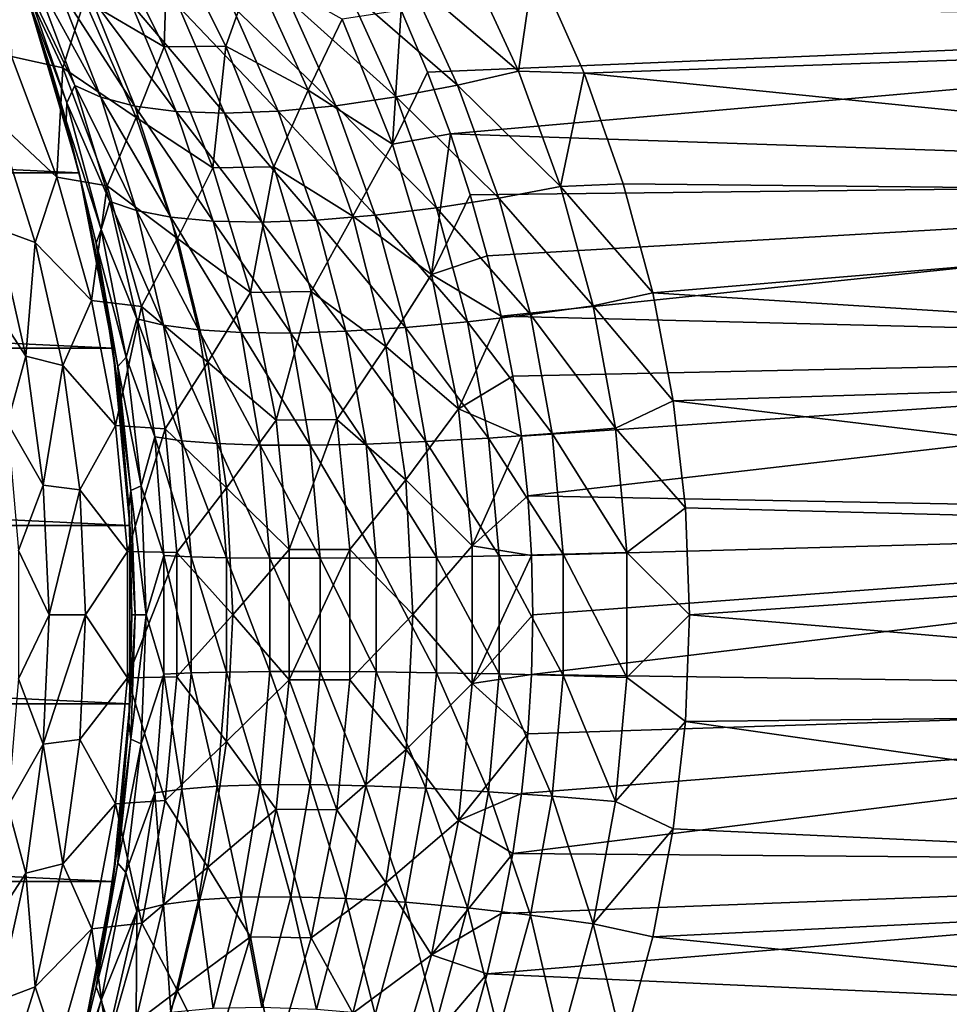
# Model space of a CAD drawing. Header units: metres. Extents: x -44 to 117, y -432 to 89.
# Tile 1003 of 1056: x 27 to 42, y -6 to 9. Entities that reach past the tile are written whole.
import ezdxf

# ---------------------------------------------------------------- set-up
doc = ezdxf.new("R2010")
doc.units = ezdxf.units.M
doc.layers.add('solid_125568', color=7, linetype='CONTINUOUS')

msp = doc.modelspace()

# ---------------------------------------------------------------- linework, layer by layer
at = {"layer": 'solid_125568'}
for points in [[(54.700001, 11.477787, 26.460611), (54.700001, 9.005756, 25.487808), (35.111481, 10.074925, 25.875378)], [(28.170504, 9.477613, 79.822815), (29.400511, 8.758394, 79.51442), (28.500256, 10.55584, 78.885727)], [(28.500256, 10.55584, 78.885727), (29.400511, 8.758394, 79.51442), (29.4571, 10.550909, 78.459732)], [(29.400511, 8.758394, 79.51442), (30.348646, 8.764848, 79.098572), (29.4571, 10.550909, 78.459732)], [(29.4571, 10.550909, 78.459732), (30.348646, 8.764848, 79.098572), (30.768736, 9.951877, 78.394485)], [(27.004677, 10.19836, 80.241402), (27.834505, 8.431885, 80.799477), (28.170504, 9.477613, 79.822815)], [(27.042906, 8.60583, 81.503487), (27.834505, 8.431885, 80.799477), (27.004677, 10.19836, 80.241402)], [(33.155449, 9.842033, 25.545923), (34.078403, 10.08917, 25.823294), (34.862049, 8.381735, 25.22823)], [(34.862049, 8.381735, 25.22823), (34.078403, 10.08917, 25.823294), (35.111481, 10.074925, 25.875378)], [(34.862049, 8.381735, 25.22823), (35.111481, 10.074925, 25.875378), (35.876606, 8.349689, 25.273932)], [(54.700001, 9.005756, 25.487808), (35.876606, 8.349689, 25.273932), (35.111481, 10.074925, 25.875378)], [(27.356623, 9.923382, 19.703367), (28.01894, 8.161693, 19.246019), (27.23114, 9.815764, 18.639996)], [(28.420385, 7.977899, 20.204596), (28.01894, 8.161693, 19.246019), (27.356623, 9.923382, 19.703367)], [(28.420385, 7.977899, 20.204596), (27.356623, 9.923382, 19.703367), (27.75095, 9.696642, 20.655678)], [(30.348646, 8.764848, 79.098572), (31.619743, 8.088544, 79.0215), (30.768736, 9.951877, 78.394485)], [(30.768736, 9.951877, 78.394485), (31.619743, 8.088544, 79.0215), (32.141716, 9.181889, 78.504066)], [(27.896458, 7.89273, 18.168257), (27.304802, 9.468782, 17.523863), (27.23114, 9.815764, 18.639996)], [(28.01894, 8.161693, 19.246019), (27.896458, 7.89273, 18.168257), (27.23114, 9.815764, 18.639996)], [(32.226402, 9.638662, 25.152826), (33.155449, 9.842033, 25.545923), (33.922432, 8.16488, 24.983377)], [(33.922432, 8.16488, 24.983377), (33.155449, 9.842033, 25.545923), (34.862049, 8.381735, 25.22823)], [(27.75095, 9.696642, 20.655678), (28.26626, 9.524883, 21.587677), (28.944998, 7.841321, 21.137222)], [(28.420385, 7.977899, 20.204596), (27.75095, 9.696642, 20.655678), (28.944998, 7.841321, 21.137222)], [(31.312799, 9.488071, 24.642323), (32.226402, 9.638662, 25.152826), (32.976616, 7.984355, 24.62026)], [(32.976616, 7.984355, 24.62026), (32.226402, 9.638662, 25.152826), (33.922432, 8.16488, 24.983377)], [(28.085325, 6.813555), (-28.085373, 6.813357), (-27.310703, 9.451745)], [(28.085325, 6.813555), (-27.310703, 9.451745), (27.310606, 9.452026)], [(27.304802, 9.468782, 17.523863), (27.648291, 8.413207, 17.065998), (27.310606, 9.452026)], [(27.884645, 7.617658, 17.107872), (27.648291, 8.413207, 17.065998), (27.304802, 9.468782, 17.523863)], [(27.884645, 7.617658, 17.107872), (27.304802, 9.468782, 17.523863), (27.896458, 7.89273, 18.168257)], [(27.648291, 8.413207, 17.065998), (28.085325, 6.813555), (27.310606, 9.452026)], [(27.834505, 8.431885, 80.799477), (28.965055, 7.667103, 80.36171), (28.170504, 9.477613, 79.822815)], [(28.170504, 9.477613, 79.822815), (28.965055, 7.667103, 80.36171), (29.400511, 8.758394, 79.51442)], [(28.26626, 9.524883, 21.587677), (28.89509, 9.415555, 22.473421), (29.585178, 7.75806, 22.017654)], [(28.944998, 7.841321, 21.137222), (28.26626, 9.524883, 21.587677), (29.585178, 7.75806, 22.017654)], [(28.89509, 9.415555, 22.473421), (29.624851, 9.372834, 23.290186), (30.328112, 7.73144, 22.823151)], [(29.585178, 7.75806, 22.017654), (28.89509, 9.415555, 22.473421), (30.328112, 7.73144, 22.823151)], [(30.437872, 9.397744, 24.018221), (31.312799, 9.488071, 24.642323), (32.046528, 7.847925, 24.13624)], [(32.046528, 7.847925, 24.13624), (31.312799, 9.488071, 24.642323), (32.976616, 7.984355, 24.62026)], [(29.624851, 9.372834, 23.290186), (30.437872, 9.397744, 24.018221), (31.155806, 7.762096, 23.534235)], [(30.328112, 7.73144, 22.823151), (29.624851, 9.372834, 23.290186), (31.155806, 7.762096, 23.534235)], [(31.155806, 7.762096, 23.534235), (30.437872, 9.397744, 24.018221), (32.046528, 7.847925, 24.13624)], [(33.05389, 9.322193, 78.402588), (32.141716, 9.181889, 78.504066), (32.918209, 7.253841, 79.094772)], [(33.458298, 8.365602, 78.721092), (33.05389, 9.322193, 78.402588), (32.918209, 7.253841, 79.094772)], [(54.700001, 9.256637, 78.425644), (33.05389, 9.322193, 78.402588), (33.458298, 8.365602, 78.721092)], [(31.619743, 8.088544, 79.0215), (32.918209, 7.253841, 79.094772), (32.141716, 9.181889, 78.504066)], [(54.700001, 9.256637, 78.425644), (33.458298, 8.365602, 78.721092), (33.812626, 7.415967, 79.000061)], [(54.700001, 6.710612, 79.18396), (54.700001, 9.256637, 78.425644), (33.812626, 7.415967, 79.000061)], [(54.700001, 9.005756, 25.487808), (54.700001, 6.45266, 24.753658), (35.876606, 8.349689, 25.273932)], [(28.965055, 7.667103, 80.36171), (30.149307, 6.89231, 80.031532), (29.400511, 8.758394, 79.51442)], [(29.400511, 8.758394, 79.51442), (30.149307, 6.89231, 80.031532), (30.348646, 8.764848, 79.098572)], [(30.149307, 6.89231, 80.031532), (31.090919, 6.904953, 79.626297), (30.348646, 8.764848, 79.098572)], [(30.348646, 8.764848, 79.098572), (31.090919, 6.904953, 79.626297), (31.619743, 8.088544, 79.0215)], [(26.817558, 7.609842, 82.59153), (27.741058, 6.745239, 81.961342), (27.042906, 8.60583, 81.503487)], [(27.042906, 8.60583, 81.503487), (27.741058, 6.745239, 81.961342), (27.834505, 8.431885, 80.799477)], [(27.648291, 8.413207, 17.065998), (28.113121, 6.697944, 16.446859), (28.085325, 6.813555)], [(27.884645, 7.617658, 17.107872), (28.113121, 6.697944, 16.446859), (27.648291, 8.413207, 17.065998)], [(27.741058, 6.745239, 81.961342), (28.521032, 6.61441, 81.253304), (27.834505, 8.431885, 80.799477)], [(27.834505, 8.431885, 80.799477), (28.521032, 6.61441, 81.253304), (28.965055, 7.667103, 80.36171)], [(33.812626, 7.415967, 79.000061), (33.458298, 8.365602, 78.721092), (32.918209, 7.253841, 79.094772)], [(33.922432, 8.16488, 24.983377), (34.862049, 8.381735, 25.22823), (35.512806, 6.603376, 24.735531)], [(35.512806, 6.603376, 24.735531), (34.862049, 8.381735, 25.22823), (35.876606, 8.349689, 25.273932)], [(35.512806, 6.603376, 24.735531), (35.876606, 8.349689, 25.273932), (36.47963, 6.64678, 24.800362)], [(54.700001, 6.45266, 24.753658), (36.47963, 6.64678, 24.800362), (35.876606, 8.349689, 25.273932)], [(28.01894, 8.161693, 19.246019), (28.560865, 6.372986, 18.880547), (27.896458, 7.89273, 18.168257)], [(28.968697, 6.231358, 19.843575), (28.560865, 6.372986, 18.880547), (28.01894, 8.161693, 19.246019)], [(28.968697, 6.231358, 19.843575), (28.01894, 8.161693, 19.246019), (28.420385, 7.977899, 20.204596)], [(31.090919, 6.904953, 79.626297), (32.308342, 6.145927, 79.526413), (31.619743, 8.088544, 79.0215)], [(31.619743, 8.088544, 79.0215), (32.308342, 6.145927, 79.526413), (32.918209, 7.253841, 79.094772)], [(32.976616, 7.984355, 24.62026), (33.922432, 8.16488, 24.983377), (34.558247, 6.424533, 24.519453)], [(34.558247, 6.424533, 24.519453), (33.922432, 8.16488, 24.983377), (35.512806, 6.603376, 24.735531)], [(28.420385, 7.977899, 20.204596), (28.944998, 7.841321, 21.137222), (29.50165, 6.127992, 20.775745)], [(28.968697, 6.231358, 19.843575), (28.420385, 7.977899, 20.204596), (29.50165, 6.127992, 20.775745)], [(32.046528, 7.847925, 24.13624), (32.976616, 7.984355, 24.62026), (33.597389, 6.274293, 24.183014)], [(33.597389, 6.274293, 24.183014), (32.976616, 7.984355, 24.62026), (34.558247, 6.424533, 24.519453)], [(27.884645, 7.617658, 17.107872), (27.896458, 7.89273, 18.168257), (28.425318, 5.941357, 17.802202)], [(28.560865, 6.372986, 18.880547), (28.425318, 5.941357, 17.802202), (27.896458, 7.89273, 18.168257)], [(28.944998, 7.841321, 21.137222), (29.585178, 7.75806, 22.017654), (30.152012, 6.06764, 21.650566)], [(29.50165, 6.127992, 20.775745), (28.944998, 7.841321, 21.137222), (30.152012, 6.06764, 21.650566)], [(29.585178, 7.75806, 22.017654), (30.328112, 7.73144, 22.823151), (30.906761, 6.052814, 22.445309)], [(30.152012, 6.06764, 21.650566), (29.585178, 7.75806, 22.017654), (30.906761, 6.052814, 22.445309)], [(30.328112, 7.73144, 22.823151), (31.155806, 7.762096, 23.534235), (31.74762, 6.083869, 23.140759)], [(31.155806, 7.762096, 23.534235), (32.046528, 7.847925, 24.13624), (32.652508, 6.158962, 23.72274)], [(31.74762, 6.083869, 23.140759), (31.155806, 7.762096, 23.534235), (32.652508, 6.158962, 23.72274)], [(32.652508, 6.158962, 23.72274), (32.046528, 7.847925, 24.13624), (33.597389, 6.274293, 24.183014)], [(26.817558, 7.609842, 82.59153), (27.405867, 5.739984, 82.972733), (27.741058, 6.745239, 81.961342)], [(26.819118, 5.957476, 83.812828), (27.405867, 5.739984, 82.972733), (26.817558, 7.609842, 82.59153)], [(28.347071, 5.731969, 16.776781), (28.113121, 6.697944, 16.446859), (27.884645, 7.617658, 17.107872)], [(28.347071, 5.731969, 16.776781), (27.884645, 7.617658, 17.107872), (28.425318, 5.941357, 17.802202)], [(28.521032, 6.61441, 81.253304), (29.60413, 5.802085, 80.789276), (28.965055, 7.667103, 80.36171)], [(28.965055, 7.667103, 80.36171), (29.60413, 5.802085, 80.789276), (30.149307, 6.89231, 80.031532)], [(30.906761, 6.052814, 22.445309), (30.328112, 7.73144, 22.823151), (31.74762, 6.083869, 23.140759)], [(33.812626, 7.415967, 79.000061), (32.918209, 7.253841, 79.094772), (33.522709, 5.245899, 79.553596)], [(34.119343, 6.473028, 79.241508), (33.812626, 7.415967, 79.000061), (33.522709, 5.245899, 79.553596)], [(54.700001, 6.710612, 79.18396), (33.812626, 7.415967, 79.000061), (34.119343, 6.473028, 79.241508)], [(32.308342, 6.145927, 79.526413), (33.522709, 5.245899, 79.553596), (32.918209, 7.253841, 79.094772)], [(29.60413, 5.802085, 80.789276), (30.729691, 4.968372, 80.428391), (30.149307, 6.89231, 80.031532)], [(30.149307, 6.89231, 80.031532), (30.729691, 4.968372, 80.428391), (31.090919, 6.904953, 79.626297)], [(30.729691, 4.968372, 80.428391), (31.666765, 4.982074, 80.032898), (31.090919, 6.904953, 79.626297)], [(31.090919, 6.904953, 79.626297), (31.666765, 4.982074, 80.032898), (32.308342, 6.145927, 79.526413)], [(28.605772, 4.113374), (-28.605824, 4.113013), (-28.085373, 6.813357)], [(28.605772, 4.113374), (-28.085373, 6.813357), (28.085325, 6.813555)], [(27.405867, 5.739984, 82.972733), (28.279114, 4.846192, 82.307625), (27.741058, 6.745239, 81.961342)], [(27.741058, 6.745239, 81.961342), (28.279114, 4.846192, 82.307625), (28.521032, 6.61441, 81.253304)], [(28.463617, 5.003253, 15.980376), (28.605772, 4.113374), (28.085325, 6.813555)], [(28.113121, 6.697944, 16.446859), (28.463617, 5.003253, 15.980376), (28.085325, 6.813555)], [(28.347071, 5.731969, 16.776781), (28.463617, 5.003253, 15.980376), (28.113121, 6.697944, 16.446859)], [(54.700001, 6.710612, 79.18396), (34.119343, 6.473028, 79.241508), (34.380802, 5.536059, 79.447258)], [(54.700001, 6.710612, 79.18396), (34.380802, 5.536059, 79.447258), (34.598896, 4.60414, 79.618866)], [(54.700001, 4.104182, 79.697578), (54.700001, 6.710612, 79.18396), (34.598896, 4.60414, 79.618866)], [(28.279114, 4.846192, 82.307625), (29.050541, 4.755622, 81.597931), (28.521032, 6.61441, 81.253304)], [(28.521032, 6.61441, 81.253304), (29.050541, 4.755622, 81.597931), (29.60413, 5.802085, 80.789276)], [(34.558247, 6.424533, 24.519453), (35.512806, 6.603376, 24.735531), (36.016426, 4.763901, 24.355158)], [(35.512806, 6.603376, 24.735531), (36.47963, 6.64678, 24.800362), (36.934231, 4.964685, 24.443659)], [(36.016426, 4.763901, 24.355158), (35.512806, 6.603376, 24.735531), (36.934231, 4.964685, 24.443659)], [(54.700001, 6.45266, 24.753658), (36.934231, 4.964685, 24.443659), (36.47963, 6.64678, 24.800362)], [(34.380802, 5.536059, 79.447258), (34.119343, 6.473028, 79.241508), (33.522709, 5.245899, 79.553596)], [(33.597389, 6.274293, 24.183014), (34.558247, 6.424533, 24.519453), (35.04953, 4.630216, 24.162558)], [(35.04953, 4.630216, 24.162558), (34.558247, 6.424533, 24.519453), (36.016426, 4.763901, 24.355158)], [(54.700001, 6.45266, 24.753658), (54.700001, 3.841478, 24.264769), (36.934231, 4.964685, 24.443659)], [(28.560865, 6.372986, 18.880547), (28.974642, 4.56445, 18.607384), (28.425318, 5.941357, 17.802202)], [(29.387743, 4.464122, 19.573349), (28.974642, 4.56445, 18.607384), (28.560865, 6.372986, 18.880547)], [(29.387743, 4.464122, 19.573349), (28.560865, 6.372986, 18.880547), (28.968697, 6.231358, 19.843575)], [(28.968697, 6.231358, 19.843575), (29.50165, 6.127992, 20.775745), (29.927586, 4.392018, 20.504499)], [(29.387743, 4.464122, 19.573349), (28.968697, 6.231358, 19.843575), (29.927586, 4.392018, 20.504499)], [(32.652508, 6.158962, 23.72274), (33.597389, 6.274293, 24.183014), (34.076256, 4.517155, 23.847977)], [(34.076256, 4.517155, 23.847977), (33.597389, 6.274293, 24.183014), (35.04953, 4.630216, 24.162558)], [(29.50165, 6.127992, 20.775745), (30.152012, 6.06764, 21.650566), (30.586351, 4.351533, 21.374161)], [(29.927586, 4.392018, 20.504499), (29.50165, 6.127992, 20.775745), (30.586351, 4.351533, 21.374161)], [(30.906761, 6.052814, 22.445309), (31.74762, 6.083869, 23.140759), (32.202579, 4.370846, 22.841928)], [(31.666765, 4.982074, 80.032898), (32.816368, 4.137813, 79.897438), (32.308342, 6.145927, 79.526413)], [(31.74762, 6.083869, 23.140759), (32.652508, 6.158962, 23.72274), (33.11916, 4.429378, 23.407272)], [(32.202579, 4.370846, 22.841928), (31.74762, 6.083869, 23.140759), (33.11916, 4.429378, 23.407272)], [(32.308342, 6.145927, 79.526413), (32.816368, 4.137813, 79.897438), (33.522709, 5.245899, 79.553596)], [(33.11916, 4.429378, 23.407272), (32.652508, 6.158962, 23.72274), (34.076256, 4.517155, 23.847977)], [(26.651716, 4.921836, 84.891754), (27.261787, 3.986661, 84.096672), (26.819118, 5.957476, 83.812828)], [(26.819118, 5.957476, 83.812828), (27.261787, 3.986661, 84.096672), (27.405867, 5.739984, 82.972733)], [(28.347071, 5.731969, 16.776781), (28.425318, 5.941357, 17.802202), (28.809441, 3.970209, 17.541889)], [(28.974642, 4.56445, 18.607384), (28.809441, 3.970209, 17.541889), (28.425318, 5.941357, 17.802202)], [(30.152012, 6.06764, 21.650566), (30.906761, 6.052814, 22.445309), (31.350855, 4.34442, 22.159634)], [(30.586351, 4.351533, 21.374161), (30.152012, 6.06764, 21.650566), (31.350855, 4.34442, 22.159634)], [(31.350855, 4.34442, 22.159634), (30.906761, 6.052814, 22.445309), (32.202579, 4.370846, 22.841928)], [(29.050541, 4.755622, 81.597931), (30.073153, 3.893861, 81.099426), (29.60413, 5.802085, 80.789276)], [(29.60413, 5.802085, 80.789276), (30.073153, 3.893861, 81.099426), (30.729691, 4.968372, 80.428391)], [(27.261787, 3.986661, 84.096672), (27.835379, 3.842345, 83.245789), (27.405867, 5.739984, 82.972733)], [(27.405867, 5.739984, 82.972733), (27.835379, 3.842345, 83.245789), (28.279114, 4.846192, 82.307625)], [(28.682173, 3.829454, 16.541182), (28.463617, 5.003253, 15.980376), (28.347071, 5.731969, 16.776781)], [(28.682173, 3.829454, 16.541182), (28.347071, 5.731969, 16.776781), (28.809441, 3.970209, 17.541889)], [(34.598896, 4.60414, 79.618866), (34.380802, 5.536059, 79.447258), (33.522709, 5.245899, 79.553596)], [(32.816368, 4.137813, 79.897438), (33.937469, 3.175346, 79.867859), (33.522709, 5.245899, 79.553596)], [(34.598896, 4.60414, 79.618866), (33.522709, 5.245899, 79.553596), (33.937469, 3.175346, 79.867859)], [(26.651716, 4.921836, 84.891754), (26.983694, 2.96107, 85.106255), (27.261787, 3.986661, 84.096672)], [(28.463617, 5.003253, 15.980376), (28.708014, 3.325645, 15.655291), (28.605772, 4.113374)], [(28.682173, 3.829454, 16.541182), (28.708014, 3.325645, 15.655291), (28.463617, 5.003253, 15.980376)], [(30.073153, 3.893861, 81.099426), (31.12649, 3.000362, 80.697578), (30.729691, 4.968372, 80.428391)], [(30.729691, 4.968372, 80.428391), (31.12649, 3.000362, 80.697578), (31.666765, 4.982074, 80.032898)], [(31.12649, 3.000362, 80.697578), (32.060749, 3.010705, 80.309586), (31.666765, 4.982074, 80.032898)], [(31.666765, 4.982074, 80.032898), (32.060749, 3.010705, 80.309586), (32.816368, 4.137813, 79.897438)], [(36.016426, 4.763901, 24.355158), (36.934231, 4.964685, 24.443659), (37.251072, 3.299979, 24.195143)], [(54.700001, 3.841478, 24.264769), (37.251072, 3.299979, 24.195143), (36.934231, 4.964685, 24.443659)], [(27.835379, 3.842345, 83.245789), (28.645254, 2.919493, 82.539688), (28.279114, 4.846192, 82.307625)], [(28.279114, 4.846192, 82.307625), (28.645254, 2.919493, 82.539688), (29.050541, 4.755622, 81.597931)], [(28.645254, 2.919493, 82.539688), (29.4111, 2.866504, 81.829697), (29.050541, 4.755622, 81.597931)], [(29.050541, 4.755622, 81.597931), (29.4111, 2.866504, 81.829697), (30.073153, 3.893861, 81.099426)], [(35.04953, 4.630216, 24.162558), (36.016426, 4.763901, 24.355158), (36.360241, 2.877648, 24.095955)], [(36.360241, 2.877648, 24.095955), (36.016426, 4.763901, 24.355158), (37.251072, 3.299979, 24.195143)], [(28.974642, 4.56445, 18.607384), (29.254103, 2.742911, 18.426022), (28.809441, 3.970209, 17.541889)], [(29.67098, 2.6831, 19.393724), (29.254103, 2.742911, 18.426022), (28.974642, 4.56445, 18.607384)], [(29.67098, 2.6831, 19.393724), (28.974642, 4.56445, 18.607384), (29.387743, 4.464122, 19.573349)], [(34.775124, 3.676896, 79.75753), (34.598896, 4.60414, 79.618866), (33.937469, 3.175346, 79.867859)], [(34.076256, 4.517155, 23.847977), (35.04953, 4.630216, 24.162558), (35.38451, 2.794896, 23.920023)], [(54.700001, 4.104182, 79.697578), (34.598896, 4.60414, 79.618866), (34.775124, 3.676896, 79.75753)], [(35.38451, 2.794896, 23.920023), (35.04953, 4.630216, 24.162558), (36.360241, 2.877648, 24.095955)], [(29.387743, 4.464122, 19.573349), (29.927586, 4.392018, 20.504499), (30.215757, 2.640604, 20.323824)], [(29.67098, 2.6831, 19.393724), (29.387743, 4.464122, 19.573349), (30.215757, 2.640604, 20.323824)], [(32.202579, 4.370846, 22.841928), (33.11916, 4.429378, 23.407272), (33.436501, 2.669613, 23.1943)], [(33.11916, 4.429378, 23.407272), (34.076256, 4.517155, 23.847977), (34.40234, 2.724597, 23.621012)], [(33.436501, 2.669613, 23.1943), (33.11916, 4.429378, 23.407272), (34.40234, 2.724597, 23.621012)], [(34.40234, 2.724597, 23.621012), (34.076256, 4.517155, 23.847977), (35.38451, 2.794896, 23.920023)], [(29.927586, 4.392018, 20.504499), (30.586351, 4.351533, 21.374161), (30.880543, 2.61746, 21.189529)], [(30.215757, 2.640604, 20.323824), (29.927586, 4.392018, 20.504499), (30.880543, 2.61746, 21.189529)], [(30.586351, 4.351533, 21.374161), (31.350855, 4.34442, 22.159634), (31.652033, 2.6147, 21.96817)], [(30.880543, 2.61746, 21.189529), (30.586351, 4.351533, 21.374161), (31.652033, 2.6147, 21.96817)], [(31.350855, 4.34442, 22.159634), (32.202579, 4.370846, 22.841928), (32.511543, 2.632388, 22.640919)], [(31.652033, 2.6147, 21.96817), (31.350855, 4.34442, 22.159634), (32.511543, 2.632388, 22.640919)], [(32.511543, 2.632388, 22.640919), (32.202579, 4.370846, 22.841928), (33.436501, 2.669613, 23.1943)], [(28.867279, 1.374859), (-28.86729, 1.374598), (-28.605824, 4.113013)], [(28.867279, 1.374859), (-28.605824, 4.113013), (28.605772, 4.113374)], [(28.852299, 1.659761, 15.463412), (28.867279, 1.374859), (28.605772, 4.113374)], [(28.708014, 3.325645, 15.655291), (28.852299, 1.659761, 15.463412), (28.605772, 4.113374)], [(32.060749, 3.010705, 80.309586), (33.128296, 2.082551, 80.124588), (32.816368, 4.137813, 79.897438)], [(32.816368, 4.137813, 79.897438), (33.128296, 2.082551, 80.124588), (33.937469, 3.175346, 79.867859)], [(54.700001, 4.104182, 79.697578), (34.775124, 3.676896, 79.75753), (34.910824, 2.75377, 79.864258)], [(54.700001, 4.104182, 79.697578), (34.910824, 2.75377, 79.864258), (35.006973, 1.833719, 79.939888)], [(54.700001, 1.460807, 79.961868), (54.700001, 4.104182, 79.697578), (35.006973, 1.833719, 79.939888)], [(26.983694, 2.96107, 85.106255), (27.53137, 1.998502, 84.266769), (27.261787, 3.986661, 84.096672)], [(27.261787, 3.986661, 84.096672), (27.53137, 1.998502, 84.266769), (27.835379, 3.842345, 83.245789)], [(28.682173, 3.829454, 16.541182), (28.809441, 3.970209, 17.541889), (29.042419, 1.987228, 17.38644)], [(29.254103, 2.742911, 18.426022), (29.042419, 1.987228, 17.38644), (28.809441, 3.970209, 17.541889)], [(27.53137, 1.998502, 84.266769), (28.097025, 1.926598, 83.409775), (27.835379, 3.842345, 83.245789)], [(27.835379, 3.842345, 83.245789), (28.097025, 1.926598, 83.409775), (28.645254, 2.919493, 82.539688)], [(28.885082, 1.916789, 16.400389), (28.708014, 3.325645, 15.655291), (28.682173, 3.829454, 16.541182)], [(28.885082, 1.916789, 16.400389), (28.682173, 3.829454, 16.541182), (29.042419, 1.987228, 17.38644)], [(29.4111, 2.866504, 81.829697), (30.359987, 1.955635, 81.287476), (30.073153, 3.893861, 81.099426)], [(30.073153, 3.893861, 81.099426), (30.359987, 1.955635, 81.287476), (31.12649, 3.000362, 80.697578)], [(54.700001, 3.841478, 24.264769), (54.700001, 1.195717, 24.025543), (37.251072, 3.299979, 24.195143)], [(34.910824, 2.75377, 79.864258), (34.775124, 3.676896, 79.75753), (33.937469, 3.175346, 79.867859)], [(28.885082, 1.916789, 16.400389), (28.852299, 1.659761, 15.463412), (28.708014, 3.325645, 15.655291)], [(36.360241, 2.877648, 24.095955), (37.251072, 3.299979, 24.195143), (37.438171, 1.646877, 24.048473)], [(54.700001, 1.195717, 24.025543), (37.438171, 1.646877, 24.048473), (37.251072, 3.299979, 24.195143)], [(33.128296, 2.082551, 80.124588), (34.148857, 1.064661, 80.027847), (33.937469, 3.175346, 79.867859)], [(34.910824, 2.75377, 79.864258), (33.937469, 3.175346, 79.867859), (34.148857, 1.064661, 80.027847)], [(26.983694, 2.96107, 85.106255), (27.151472, 0.989584, 85.213272), (27.53137, 1.998502, 84.266769)], [(28.097025, 1.926598, 83.409775), (28.830801, 0.976238, 82.656075), (28.645254, 2.919493, 82.539688)], [(28.645254, 2.919493, 82.539688), (28.830801, 0.976238, 82.656075), (29.4111, 2.866504, 81.829697)], [(30.359987, 1.955635, 81.287476), (31.328224, 1.00469, 80.83371), (31.12649, 3.000362, 80.697578)], [(31.12649, 3.000362, 80.697578), (31.328224, 1.00469, 80.83371), (32.060749, 3.010705, 80.309586)], [(31.328224, 1.00469, 80.83371), (32.261169, 1.008659, 80.449837), (32.060749, 3.010705, 80.309586)], [(32.060749, 3.010705, 80.309586), (32.261169, 1.008659, 80.449837), (33.128296, 2.082551, 80.124588)], [(28.830801, 0.976238, 82.656075), (29.59392, 0.958897, 81.94622), (29.4111, 2.866504, 81.829697)], [(29.254103, 2.742911, 18.426022), (29.394892, 0.914255, 18.335707), (29.042419, 1.987228, 17.38644)], [(29.813745, 0.894403, 19.304201), (29.394892, 0.914255, 18.335707), (29.254103, 2.742911, 18.426022)], [(29.813745, 0.894403, 19.304201), (29.254103, 2.742911, 18.426022), (29.67098, 2.6831, 19.393724)], [(29.4111, 2.866504, 81.829697), (29.59392, 0.958897, 81.94622), (30.359987, 1.955635, 81.287476)], [(35.006973, 1.833719, 79.939888), (34.910824, 2.75377, 79.864258), (34.148857, 1.064661, 80.027847)], [(34.40234, 2.724597, 23.621012), (35.38451, 2.794896, 23.920023), (35.554359, 0.933756, 23.797316)], [(35.38451, 2.794896, 23.920023), (36.360241, 2.877648, 24.095955), (36.534714, 0.96176, 23.964573)], [(35.554359, 0.933756, 23.797316), (35.38451, 2.794896, 23.920023), (36.534714, 0.96176, 23.964573)], [(36.534714, 0.96176, 23.964573), (36.360241, 2.877648, 24.095955), (37.438171, 1.646877, 24.048473)], [(29.67098, 2.6831, 19.393724), (30.215757, 2.640604, 20.323824), (30.361105, 0.880384, 20.233646)], [(29.813745, 0.894403, 19.304201), (29.67098, 2.6831, 19.393724), (30.361105, 0.880384, 20.233646)], [(30.215757, 2.640604, 20.323824), (30.880543, 2.61746, 21.189529), (31.029043, 0.872876, 21.0972)], [(30.361105, 0.880384, 20.233646), (30.215757, 2.640604, 20.323824), (31.029043, 0.872876, 21.0972)], [(30.880543, 2.61746, 21.189529), (31.652033, 2.6147, 21.96817), (31.80419, 0.87222, 21.872204)], [(31.029043, 0.872876, 21.0972), (30.880543, 2.61746, 21.189529), (31.80419, 0.87222, 21.872204)], [(31.652033, 2.6147, 21.96817), (32.511543, 2.632388, 22.640919), (32.667774, 0.878431, 22.539921)], [(31.80419, 0.87222, 21.872204), (31.652033, 2.6147, 21.96817), (32.667774, 0.878431, 22.539921)], [(32.511543, 2.632388, 22.640919), (33.436501, 2.669613, 23.1943), (33.597115, 0.891196, 23.087023)], [(32.667774, 0.878431, 22.539921), (32.511543, 2.632388, 22.640919), (33.597115, 0.891196, 23.087023)], [(33.436501, 2.669613, 23.1943), (34.40234, 2.724597, 23.621012), (34.567535, 0.909913, 23.506422)], [(33.597115, 0.891196, 23.087023), (33.436501, 2.669613, 23.1943), (34.567535, 0.909913, 23.506422)], [(34.567535, 0.909913, 23.506422), (34.40234, 2.724597, 23.621012), (35.554359, 0.933756, 23.797316)], [(27.151472, 0.989584, 85.213272), (27.622019, 0.001991, 84.323486), (27.53137, 1.998502, 84.266769)], [(27.53137, 1.998502, 84.266769), (27.622019, 0.001991, 84.323486), (28.097025, 1.926598, 83.409775)], [(28.885082, 1.916789, 16.400389), (29.042419, 1.987228, 17.38644), (29.120457, -0.001229, 17.334826)], [(29.394892, 0.914255, 18.335707), (29.120457, -0.001229, 17.334826), (29.042419, 1.987228, 17.38644)], [(32.261169, 1.008659, 80.449837), (33.233654, 0.002651, 80.201202), (33.128296, 2.082551, 80.124588)], [(33.128296, 2.082551, 80.124588), (33.233654, 0.002651, 80.201202), (34.148857, 1.064661, 80.027847)], [(27.622019, 0.001991, 84.323486), (28.185015, 0.001979, 83.464523), (28.097025, 1.926598, 83.409775)], [(28.097025, 1.926598, 83.409775), (28.185015, 0.001979, 83.464523), (28.830801, 0.976238, 82.656075)], [(28.953014, -0.000657, 16.353596), (28.852299, 1.659761, 15.463412), (28.885082, 1.916789, 16.400389)], [(28.953014, -0.000657, 16.353596), (28.885082, 1.916789, 16.400389), (29.120457, -0.001229, 17.334826)], [(29.59392, 0.958897, 81.94622), (30.456652, 0.00208, 81.350563), (30.359987, 1.955635, 81.287476)], [(30.359987, 1.955635, 81.287476), (30.456652, 0.00208, 81.350563), (31.328224, 1.00469, 80.83371)], [(35.064342, 0.915653, 79.985023), (35.006973, 1.833719, 79.939888), (34.148857, 1.064661, 80.027847)], [(54.700001, 1.460807, 79.961868), (35.006973, 1.833719, 79.939888), (35.064342, 0.915653, 79.985023)], [(28.852299, 1.659761, 15.463412), (28.9, 0.000032, 15.399987), (28.867279, 1.374859)], [(28.953014, -0.000657, 16.353596), (28.9, 0.000032, 15.399987), (28.852299, 1.659761, 15.463412)], [(36.534714, 0.96176, 23.964573), (37.438171, 1.646877, 24.048473), (37.500011, 0.00021, 24)], [(54.700001, 1.195717, 24.025543), (37.500011, 0.00021, 24), (37.438171, 1.646877, 24.048473)], [(28.86729, -1.374598), (-28.86729, 1.374598), (28.867279, 1.374859)], [(28.86729, -1.374598), (-28.867279, -1.374859), (-28.86729, 1.374598)], [(28.9, 0.000032, 15.399987), (28.86729, -1.374598), (28.867279, 1.374859)], [(54.700001, 1.460807, 79.961868), (35.083405, -0.001476, 80), (35.064232, -0.918515, 79.984932)], [(54.700001, -1.195717, 79.974457), (54.700001, 1.460807, 79.961868), (35.064232, -0.918515, 79.984932)], [(54.700001, 1.460807, 79.961868), (35.064342, 0.915653, 79.985023), (35.083405, -0.001476, 80)], [(33.233654, 0.002651, 80.201202), (34.14904, -1.060009, 80.027992), (34.148857, 1.064661, 80.027847)], [(35.064342, 0.915653, 79.985023), (34.148857, 1.064661, 80.027847), (34.14904, -1.060009, 80.027992)], [(54.700001, 1.195717, 24.025543), (54.700001, -1.460807, 24.038132), (37.500011, 0.00021, 24)], [(27.151472, 0.989584, 85.213272), (27.151632, -0.985337, 85.213394), (27.622019, 0.001991, 84.323486)], [(28.185015, 0.001979, 83.464523), (28.830952, -0.972536, 82.656181), (28.830801, 0.976238, 82.656075)], [(28.830801, 0.976238, 82.656075), (28.830952, -0.972536, 82.656181), (29.59392, 0.958897, 81.94622)], [(28.830952, -0.972536, 82.656181), (29.59408, -0.95495, 81.946335), (29.59392, 0.958897, 81.94622)], [(29.394892, 0.914255, 18.335707), (29.394777, -0.916641, 18.335756), (29.120457, -0.001229, 17.334826)], [(29.813627, -0.896737, 19.304253), (29.394777, -0.916641, 18.335756), (29.394892, 0.914255, 18.335707)], [(29.813627, -0.896737, 19.304253), (29.394892, 0.914255, 18.335707), (29.813745, 0.894403, 19.304201)], [(29.59392, 0.958897, 81.94622), (29.59408, -0.95495, 81.946335), (30.456652, 0.00208, 81.350563)], [(30.456652, 0.00208, 81.350563), (31.3284, -1.000488, 80.833839), (31.328224, 1.00469, 80.83371)], [(31.328224, 1.00469, 80.83371), (31.3284, -1.000488, 80.833839), (32.261169, 1.008659, 80.449837)], [(31.3284, -1.000488, 80.833839), (32.261364, -1.003992, 80.449982), (32.261169, 1.008659, 80.449837)], [(32.261169, 1.008659, 80.449837), (32.261364, -1.003992, 80.449982), (33.233654, 0.002651, 80.201202)], [(35.083405, -0.001476, 80), (35.064342, 0.915653, 79.985023), (34.14904, -1.060009, 80.027992)], [(34.567535, 0.909913, 23.506422), (35.554359, 0.933756, 23.797316), (35.554195, -0.936191, 23.797428)], [(35.554195, -0.936191, 23.797428), (35.554359, 0.933756, 23.797316), (36.534542, -0.964267, 23.964701)], [(35.554359, 0.933756, 23.797316), (36.534714, 0.96176, 23.964573), (36.534542, -0.964267, 23.964701)], [(36.534542, -0.964267, 23.964701), (36.534714, 0.96176, 23.964573), (37.500011, 0.00021, 24)], [(29.813627, -0.896737, 19.304253), (29.813745, 0.894403, 19.304201), (30.360981, -0.882681, 20.233702)], [(29.813745, 0.894403, 19.304201), (30.361105, 0.880384, 20.233646), (30.360981, -0.882681, 20.233702)], [(30.360981, -0.882681, 20.233702), (30.361105, 0.880384, 20.233646), (31.028913, -0.875153, 21.097261)], [(30.361105, 0.880384, 20.233646), (31.029043, 0.872876, 21.0972), (31.028913, -0.875153, 21.097261)], [(31.028913, -0.875153, 21.097261), (31.029043, 0.872876, 21.0972), (31.804054, -0.874496, 21.872271)], [(31.029043, 0.872876, 21.0972), (31.80419, 0.87222, 21.872204), (31.804054, -0.874496, 21.872271)], [(31.804054, -0.874496, 21.872271), (31.80419, 0.87222, 21.872204), (32.667629, -0.880722, 22.539997)], [(31.80419, 0.87222, 21.872204), (32.667774, 0.878431, 22.539921), (32.667629, -0.880722, 22.539997)], [(32.667629, -0.880722, 22.539997), (32.667774, 0.878431, 22.539921), (33.596966, -0.893521, 23.087112)], [(32.667774, 0.878431, 22.539921), (33.597115, 0.891196, 23.087023), (33.596966, -0.893521, 23.087112)], [(33.596966, -0.893521, 23.087112), (33.597115, 0.891196, 23.087023), (34.567375, -0.912286, 23.506521)], [(33.597115, 0.891196, 23.087023), (34.567535, 0.909913, 23.506422), (34.567375, -0.912286, 23.506521)], [(34.567375, -0.912286, 23.506521), (34.567535, 0.909913, 23.506422), (35.554195, -0.936191, 23.797428)], [(27.151632, -0.985337, 85.213394), (27.53174, -1.99463, 84.266991), (27.622019, 0.001991, 84.323486)], [(27.622019, 0.001991, 84.323486), (27.53174, -1.99463, 84.266991), (28.185015, 0.001979, 83.464523)], [(27.53174, -1.99463, 84.266991), (28.097397, -1.922748, 83.409996), (28.185015, 0.001979, 83.464523)], [(28.185015, 0.001979, 83.464523), (28.097397, -1.922748, 83.409996), (28.830952, -0.972536, 82.656181)], [(28.9, 0.000032, 15.399987), (28.852299, -1.659791, 15.46342), (28.86729, -1.374598)], [(28.953014, -0.000657, 16.353596), (28.852299, -1.659791, 15.46342), (28.9, 0.000032, 15.399987)], [(29.59408, -0.95495, 81.946335), (30.360413, -1.951608, 81.287743), (30.456652, 0.00208, 81.350563)], [(30.456652, 0.00208, 81.350563), (30.360413, -1.951608, 81.287743), (31.3284, -1.000488, 80.833839)], [(32.261364, -1.003992, 80.449982), (33.128849, -2.077424, 80.124985), (33.233654, 0.002651, 80.201202)], [(33.233654, 0.002651, 80.201202), (33.128849, -2.077424, 80.124985), (34.14904, -1.060009, 80.027992)], [(36.534542, -0.964267, 23.964701), (37.500011, 0.00021, 24), (37.438168, -1.646801, 24.04847)], [(54.700001, -1.460807, 24.038132), (37.438168, -1.646801, 24.04847), (37.500011, 0.00021, 24)], [(28.885012, -1.918039, 16.400457), (28.852299, -1.659791, 15.46342), (28.953014, -0.000657, 16.353596)], [(28.885012, -1.918039, 16.400457), (28.953014, -0.000657, 16.353596), (29.120457, -0.001229, 17.334826)], [(28.885012, -1.918039, 16.400457), (29.120457, -0.001229, 17.334826), (29.042253, -1.989617, 17.386576)], [(29.394777, -0.916641, 18.335756), (29.042253, -1.989617, 17.386576), (29.120457, -0.001229, 17.334826)], [(35.064232, -0.918515, 79.984932), (35.083405, -0.001476, 80), (34.14904, -1.060009, 80.027992)], [(29.670713, -2.685346, 19.393902), (29.394777, -0.916641, 18.335756), (29.813627, -0.896737, 19.304253)], [(29.670713, -2.685346, 19.393902), (29.813627, -0.896737, 19.304253), (30.215485, -2.642813, 20.323999)], [(29.813627, -0.896737, 19.304253), (30.360981, -0.882681, 20.233702), (30.215485, -2.642813, 20.323999)], [(30.215485, -2.642813, 20.323999), (30.360981, -0.882681, 20.233702), (30.880266, -2.619646, 21.189711)], [(30.360981, -0.882681, 20.233702), (31.028913, -0.875153, 21.097261), (30.880266, -2.619646, 21.189711)], [(30.880266, -2.619646, 21.189711), (31.028913, -0.875153, 21.097261), (31.651751, -2.61688, 21.968355)], [(31.028913, -0.875153, 21.097261), (31.804054, -0.874496, 21.872271), (31.651751, -2.61688, 21.968355)], [(31.651751, -2.61688, 21.968355), (31.804054, -0.874496, 21.872271), (32.511253, -2.634578, 22.641111)], [(31.804054, -0.874496, 21.872271), (32.667629, -0.880722, 22.539997), (32.511253, -2.634578, 22.641111)], [(32.511253, -2.634578, 22.641111), (32.667629, -0.880722, 22.539997), (33.436203, -2.671829, 23.1945)], [(32.667629, -0.880722, 22.539997), (33.596966, -0.893521, 23.087112), (33.436203, -2.671829, 23.1945)], [(33.436203, -2.671829, 23.1945), (33.596966, -0.893521, 23.087112), (34.402039, -2.726854, 23.621223)], [(33.596966, -0.893521, 23.087112), (34.567375, -0.912286, 23.506521), (34.402039, -2.726854, 23.621223)], [(27.151632, -0.985337, 85.213394), (26.984194, -2.957078, 85.106583), (27.53174, -1.99463, 84.266991)], [(28.097397, -1.922748, 83.409996), (28.645733, -2.916049, 82.539993), (28.830952, -0.972536, 82.656181)], [(28.830952, -0.972536, 82.656181), (28.645733, -2.916049, 82.539993), (29.411619, -2.862805, 81.830032)], [(28.830952, -0.972536, 82.656181), (29.411619, -2.862805, 81.830032), (29.59408, -0.95495, 81.946335)], [(29.394777, -0.916641, 18.335756), (29.253838, -2.745209, 18.426197), (29.042253, -1.989617, 17.386576)], [(29.670713, -2.685346, 19.393902), (29.253838, -2.745209, 18.426197), (29.394777, -0.916641, 18.335756)], [(29.59408, -0.95495, 81.946335), (29.411619, -2.862805, 81.830032), (30.360413, -1.951608, 81.287743)], [(30.360413, -1.951608, 81.287743), (31.127066, -2.996429, 80.697968), (31.3284, -1.000488, 80.833839)], [(31.3284, -1.000488, 80.833839), (31.127066, -2.996429, 80.697968), (32.06139, -3.006307, 80.310036)], [(31.3284, -1.000488, 80.833839), (32.06139, -3.006307, 80.310036), (32.261364, -1.003992, 80.449982)], [(32.261364, -1.003992, 80.449982), (32.06139, -3.006307, 80.310036), (33.128849, -2.077424, 80.124985)], [(33.128849, -2.077424, 80.124985), (33.938103, -3.170976, 79.86834), (34.14904, -1.060009, 80.027992)], [(35.006733, -1.836479, 79.939713), (34.14904, -1.060009, 80.027992), (33.938103, -3.170976, 79.86834)], [(35.006733, -1.836479, 79.939713), (35.064232, -0.918515, 79.984932), (34.14904, -1.060009, 80.027992)], [(34.402039, -2.726854, 23.621223), (34.567375, -0.912286, 23.506521), (35.384201, -2.797206, 23.920248)], [(34.567375, -0.912286, 23.506521), (35.554195, -0.936191, 23.797428), (35.384201, -2.797206, 23.920248)], [(54.700001, -1.195717, 79.974457), (35.064232, -0.918515, 79.984932), (35.006733, -1.836479, 79.939713)], [(35.384201, -2.797206, 23.920248), (35.554195, -0.936191, 23.797428), (36.359924, -2.880021, 24.096193)], [(35.554195, -0.936191, 23.797428), (36.534542, -0.964267, 23.964701), (36.359924, -2.880021, 24.096193)], [(36.359924, -2.880021, 24.096193), (36.534542, -0.964267, 23.964701), (37.438168, -1.646801, 24.04847)], [(54.700001, -1.195717, 79.974457), (34.910477, -2.756593, 79.863976), (34.774696, -3.679582, 79.757172)], [(54.700001, -3.841478, 79.735229), (54.700001, -1.195717, 79.974457), (34.774696, -3.679582, 79.757172)], [(54.700001, -1.195717, 79.974457), (35.006733, -1.836479, 79.939713), (34.910477, -2.756593, 79.863976)], [(28.605824, -4.113013), (-28.867279, -1.374859), (28.86729, -1.374598)], [(28.605824, -4.113013), (-28.605772, -4.113374), (-28.867279, -1.374859)], [(28.708017, -3.325623, 15.655283), (28.605824, -4.113013), (28.86729, -1.374598)], [(28.852299, -1.659791, 15.46342), (28.708017, -3.325623, 15.655283), (28.86729, -1.374598)], [(54.700001, -1.460807, 24.038132), (54.700001, -4.104182, 24.302425), (37.438168, -1.646801, 24.04847)], [(28.885012, -1.918039, 16.400457), (28.708017, -3.325623, 15.655283), (28.852299, -1.659791, 15.46342)], [(36.359924, -2.880021, 24.096193), (37.438168, -1.646801, 24.04847), (37.251144, -3.299614, 24.195099)], [(54.700001, -4.104182, 24.302425), (37.251144, -3.299614, 24.195099), (37.438168, -1.646801, 24.04847)], [(27.53174, -1.99463, 84.266991), (27.835972, -3.838914, 83.246185), (28.097397, -1.922748, 83.409996)], [(28.097397, -1.922748, 83.409996), (27.835972, -3.838914, 83.246185), (28.645733, -2.916049, 82.539993)], [(28.681999, -3.830568, 16.541285), (28.708017, -3.325623, 15.655283), (28.885012, -1.918039, 16.400457)], [(28.681999, -3.830568, 16.541285), (28.885012, -1.918039, 16.400457), (29.042253, -1.989617, 17.386576)], [(29.411619, -2.862805, 81.830032), (30.073818, -3.890258, 81.099876), (30.360413, -1.951608, 81.287743)], [(30.360413, -1.951608, 81.287743), (30.073818, -3.890258, 81.099876), (31.127066, -2.996429, 80.697968)], [(34.910477, -2.756593, 79.863976), (35.006733, -1.836479, 79.939713), (33.938103, -3.170976, 79.86834)], [(26.984194, -2.957078, 85.106583), (27.262379, -3.983236, 84.097069), (27.53174, -1.99463, 84.266991)], [(27.53174, -1.99463, 84.266991), (27.262379, -3.983236, 84.097069), (27.835972, -3.838914, 83.246185)], [(28.681999, -3.830568, 16.541285), (29.042253, -1.989617, 17.386576), (28.809088, -3.972426, 17.542112)], [(29.253838, -2.745209, 18.426197), (28.809088, -3.972426, 17.542112), (29.042253, -1.989617, 17.386576)], [(32.06139, -3.006307, 80.310036), (32.817253, -4.133146, 79.898087), (33.128849, -2.077424, 80.124985)], [(33.128849, -2.077424, 80.124985), (32.817253, -4.133146, 79.898087), (33.938103, -3.170976, 79.86834)], [(29.387379, -4.466114, 19.573589), (29.253838, -2.745209, 18.426197), (29.670713, -2.685346, 19.393902)], [(29.387379, -4.466114, 19.573589), (29.670713, -2.685346, 19.393902), (29.927216, -4.393981, 20.50474)], [(29.670713, -2.685346, 19.393902), (30.215485, -2.642813, 20.323999), (29.927216, -4.393981, 20.50474)], [(29.927216, -4.393981, 20.50474), (30.215485, -2.642813, 20.323999), (30.585976, -4.353482, 21.374405)], [(30.215485, -2.642813, 20.323999), (30.880266, -2.619646, 21.189711), (30.585976, -4.353482, 21.374405)], [(30.585976, -4.353482, 21.374405), (30.880266, -2.619646, 21.189711), (31.35047, -4.34637, 22.159885)], [(30.880266, -2.619646, 21.189711), (31.651751, -2.61688, 21.968355), (31.35047, -4.34637, 22.159885)], [(31.35047, -4.34637, 22.159885), (31.651751, -2.61688, 21.968355), (32.202187, -4.372813, 22.84219)], [(31.651751, -2.61688, 21.968355), (32.511253, -2.634578, 22.641111), (32.202187, -4.372813, 22.84219)], [(32.202187, -4.372813, 22.84219), (32.511253, -2.634578, 22.641111), (33.118759, -4.431377, 23.407547)], [(32.511253, -2.634578, 22.641111), (33.436203, -2.671829, 23.1945), (33.118759, -4.431377, 23.407547)], [(33.118759, -4.431377, 23.407547), (33.436203, -2.671829, 23.1945), (34.07584, -4.5192, 23.848269)], [(33.436203, -2.671829, 23.1945), (34.402039, -2.726854, 23.621223), (34.07584, -4.5192, 23.848269)], [(34.07584, -4.5192, 23.848269), (34.402039, -2.726854, 23.621223), (35.049107, -4.632319, 24.162867)], [(34.402039, -2.726854, 23.621223), (35.384201, -2.797206, 23.920248), (35.049107, -4.632319, 24.162867)], [(28.645733, -2.916049, 82.539993), (29.051291, -4.752526, 81.598419), (29.411619, -2.862805, 81.830032)], [(29.253838, -2.745209, 18.426197), (28.974279, -4.566486, 18.60762), (28.809088, -3.972426, 17.542112)], [(29.387379, -4.466114, 19.573589), (28.974279, -4.566486, 18.60762), (29.253838, -2.745209, 18.426197)], [(29.411619, -2.862805, 81.830032), (29.051291, -4.752526, 81.598419), (30.073818, -3.890258, 81.099876)], [(34.774696, -3.679582, 79.757172), (34.910477, -2.756593, 79.863976), (33.938103, -3.170976, 79.86834)], [(35.049107, -4.632319, 24.162867), (35.384201, -2.797206, 23.920248), (36.015991, -4.766071, 24.355488)], [(35.384201, -2.797206, 23.920248), (36.359924, -2.880021, 24.096193), (36.015991, -4.766071, 24.355488)], [(36.015991, -4.766071, 24.355488), (36.359924, -2.880021, 24.096193), (37.251144, -3.299614, 24.195099)], [(26.984194, -2.957078, 85.106583), (26.652445, -4.918428, 84.892227), (27.262379, -3.983236, 84.097069)], [(27.835972, -3.838914, 83.246185), (28.279797, -4.84336, 82.30806), (28.645733, -2.916049, 82.539993)], [(28.645733, -2.916049, 82.539993), (28.279797, -4.84336, 82.30806), (29.051291, -4.752526, 81.598419)], [(30.073818, -3.890258, 81.099876), (30.730526, -4.96512, 80.428955), (31.127066, -2.996429, 80.697968)], [(31.127066, -2.996429, 80.697968), (30.730526, -4.96512, 80.428955), (31.667709, -4.978372, 80.033554)], [(31.127066, -2.996429, 80.697968), (31.667709, -4.978372, 80.033554), (32.06139, -3.006307, 80.310036)], [(32.06139, -3.006307, 80.310036), (31.667709, -4.978372, 80.033554), (32.817253, -4.133146, 79.898087)], [(32.817253, -4.133146, 79.898087), (33.523636, -5.242292, 79.554298), (33.938103, -3.170976, 79.86834)], [(34.774696, -3.679582, 79.757172), (33.938103, -3.170976, 79.86834), (33.523636, -5.242292, 79.554298)], [(28.708017, -3.325623, 15.655283), (28.463608, -5.003301, 15.980384), (28.605824, -4.113013)], [(28.681999, -3.830568, 16.541285), (28.463608, -5.003301, 15.980384), (28.708017, -3.325623, 15.655283)], [(36.015991, -4.766071, 24.355488), (37.251144, -3.299614, 24.195099), (36.934238, -4.964592, 24.443644)], [(54.700001, -4.104182, 24.302425), (36.934238, -4.964592, 24.443644), (37.251144, -3.299614, 24.195099)], [(34.598469, -4.606028, 79.618553), (34.774696, -3.679582, 79.757172), (33.523636, -5.242292, 79.554298)], [(54.700001, -3.841478, 79.735229), (34.774696, -3.679582, 79.757172), (34.598469, -4.606028, 79.618553)], [(27.262379, -3.983236, 84.097069), (27.406561, -5.737324, 82.973167), (27.835972, -3.838914, 83.246185)], [(27.835972, -3.838914, 83.246185), (27.406561, -5.737324, 82.973167), (28.279797, -4.84336, 82.30806)], [(28.346918, -5.73276, 16.776903), (28.463608, -5.003301, 15.980384), (28.681999, -3.830568, 16.541285)], [(28.346918, -5.73276, 16.776903), (28.681999, -3.830568, 16.541285), (28.809088, -3.972426, 17.542112)], [(29.051291, -4.752526, 81.598419), (29.604923, -5.799281, 80.789803), (30.073818, -3.890258, 81.099876)], [(30.073818, -3.890258, 81.099876), (29.604923, -5.799281, 80.789803), (30.730526, -4.96512, 80.428955)], [(54.700001, -3.841478, 79.735229), (34.598469, -4.606028, 79.618553), (34.380554, -5.537045, 79.44706)], [(54.700001, -6.45266, 79.246346), (54.700001, -3.841478, 79.735229), (34.380554, -5.537045, 79.44706)], [(26.652445, -4.918428, 84.892227), (26.819786, -5.954876, 83.813255), (27.262379, -3.983236, 84.097069)], [(27.262379, -3.983236, 84.097069), (26.819786, -5.954876, 83.813255), (27.406561, -5.737324, 82.973167)], [(28.346918, -5.73276, 16.776903), (28.809088, -3.972426, 17.542112), (28.424877, -5.943238, 17.802513)], [(28.974279, -4.566486, 18.60762), (28.424877, -5.943238, 17.802513), (28.809088, -3.972426, 17.542112)], [(28.085373, -6.813357), (-28.605772, -4.113374), (28.605824, -4.113013)], [(28.085373, -6.813357), (-28.085325, -6.813555), (-28.605772, -4.113374)], [(28.113138, -6.69787, 16.446838), (28.085373, -6.813357), (28.605824, -4.113013)], [(28.463608, -5.003301, 15.980384), (28.113138, -6.69787, 16.446838), (28.605824, -4.113013)], [(31.667709, -4.978372, 80.033554), (32.309452, -6.142138, 79.527222), (32.817253, -4.133146, 79.898087)], [(32.817253, -4.133146, 79.898087), (32.309452, -6.142138, 79.527222), (33.523636, -5.242292, 79.554298)], [(54.700001, -4.104182, 24.302425), (54.700001, -6.710612, 24.81604), (36.934238, -4.964592, 24.443644)], [(29.387379, -4.466114, 19.573589), (29.927216, -4.393981, 20.50474), (29.501154, -6.129662, 20.776064)], [(29.501154, -6.129662, 20.776064), (29.927216, -4.393981, 20.50474), (30.151506, -6.069284, 21.65089)], [(29.927216, -4.393981, 20.50474), (30.585976, -4.353482, 21.374405), (30.151506, -6.069284, 21.65089)], [(30.151506, -6.069284, 21.65089), (30.585976, -4.353482, 21.374405), (30.906244, -6.054445, 22.445642)], [(30.585976, -4.353482, 21.374405), (31.35047, -4.34637, 22.159885), (30.906244, -6.054445, 22.445642)], [(30.906244, -6.054445, 22.445642), (31.35047, -4.34637, 22.159885), (31.747091, -6.085494, 23.141108)], [(31.35047, -4.34637, 22.159885), (32.202187, -4.372813, 22.84219), (31.747091, -6.085494, 23.141108)], [(31.747091, -6.085494, 23.141108), (32.202187, -4.372813, 22.84219), (32.651966, -6.160593, 23.723106)], [(32.202187, -4.372813, 22.84219), (33.118759, -4.431377, 23.407547), (32.651966, -6.160593, 23.723106)], [(28.968206, -6.233062, 19.843893), (28.974279, -4.566486, 18.60762), (29.387379, -4.466114, 19.573589)], [(28.968206, -6.233062, 19.843893), (29.387379, -4.466114, 19.573589), (29.501154, -6.129662, 20.776064)], [(32.651966, -6.160593, 23.723106), (33.118759, -4.431377, 23.407547), (33.596836, -6.27594, 24.183403)], [(33.118759, -4.431377, 23.407547), (34.07584, -4.5192, 23.848269), (33.596836, -6.27594, 24.183403)], [(33.596836, -6.27594, 24.183403), (34.07584, -4.5192, 23.848269), (34.557678, -6.426205, 24.519867)], [(34.07584, -4.5192, 23.848269), (35.049107, -4.632319, 24.162867), (34.557678, -6.426205, 24.519867)], [(28.974279, -4.566486, 18.60762), (28.560379, -6.374733, 18.880861), (28.424877, -5.943238, 17.802513)], [(28.968206, -6.233062, 19.843893), (28.560379, -6.374733, 18.880861), (28.974279, -4.566486, 18.60762)], [(34.380554, -5.537045, 79.44706), (34.598469, -4.606028, 79.618553), (33.523636, -5.242292, 79.554298)], [(34.557678, -6.426205, 24.519867), (35.049107, -4.632319, 24.162867), (35.512226, -6.60508, 24.73597)], [(35.049107, -4.632319, 24.162867), (36.015991, -4.766071, 24.355488), (35.512226, -6.60508, 24.73597)], [(27.406561, -5.737324, 82.973167), (27.741646, -6.743354, 81.961723), (28.279797, -4.84336, 82.30806)], [(28.279797, -4.84336, 82.30806), (27.741646, -6.743354, 81.961723), (28.521713, -6.612223, 81.253754)], [(28.279797, -4.84336, 82.30806), (28.521713, -6.612223, 81.253754), (29.051291, -4.752526, 81.598419)], [(29.051291, -4.752526, 81.598419), (28.521713, -6.612223, 81.253754), (29.604923, -5.799281, 80.789803)], [(35.512226, -6.60508, 24.73597), (36.015991, -4.766071, 24.355488), (36.479759, -6.646408, 24.80027)], [(36.015991, -4.766071, 24.355488), (36.934238, -4.964592, 24.443644), (36.479759, -6.646408, 24.80027)], [(28.346918, -5.73276, 16.776903), (28.113138, -6.69787, 16.446838), (28.463608, -5.003301, 15.980384)], [(29.604923, -5.799281, 80.789803), (30.15007, -6.890015, 80.032059), (30.730526, -4.96512, 80.428955)], [(30.730526, -4.96512, 80.428955), (30.15007, -6.890015, 80.032059), (31.091829, -6.902189, 79.626938)], [(30.730526, -4.96512, 80.428955), (31.091829, -6.902189, 79.626938), (31.667709, -4.978372, 80.033554)], [(31.667709, -4.978372, 80.033554), (31.091829, -6.902189, 79.626938), (32.309452, -6.142138, 79.527222)], [(54.700001, -6.710612, 24.81604), (36.479759, -6.646408, 24.80027), (36.934238, -4.964592, 24.443644)], [(32.309452, -6.142138, 79.527222), (32.919071, -7.251194, 79.095428), (33.523636, -5.242292, 79.554298)], [(34.380554, -5.537045, 79.44706), (33.523636, -5.242292, 79.554298), (32.919071, -7.251194, 79.095428)], [(34.119175, -6.47365, 79.241364), (34.380554, -5.537045, 79.44706), (32.919071, -7.251194, 79.095428)], [(54.700001, -6.45266, 79.246346), (34.380554, -5.537045, 79.44706), (34.119175, -6.47365, 79.241364)], [(27.406561, -5.737324, 82.973167), (26.818161, -7.608176, 82.591934), (27.741646, -6.743354, 81.961723)], [(26.819786, -5.954876, 83.813255), (26.818161, -7.608176, 82.591934), (27.406561, -5.737324, 82.973167)], [(27.884518, -7.618129, 17.107956), (28.113138, -6.69787, 16.446838), (28.346918, -5.73276, 16.776903)], [(27.884518, -7.618129, 17.107956), (28.346918, -5.73276, 16.776903), (28.424877, -5.943238, 17.802513)], [(28.521713, -6.612223, 81.253754), (28.965752, -7.665345, 80.362183), (29.604923, -5.799281, 80.789803)], [(29.604923, -5.799281, 80.789803), (28.965752, -7.665345, 80.362183), (30.15007, -6.890015, 80.032059)], [(27.884518, -7.618129, 17.107956), (28.424877, -5.943238, 17.802513), (27.896009, -7.894224, 18.168564)], [(28.560379, -6.374733, 18.880861), (27.896009, -7.894224, 18.168564), (28.424877, -5.943238, 17.802513)]]:
    msp.add_3dface(points, dxfattribs=at)

doc.saveas('drawing.dxf')
